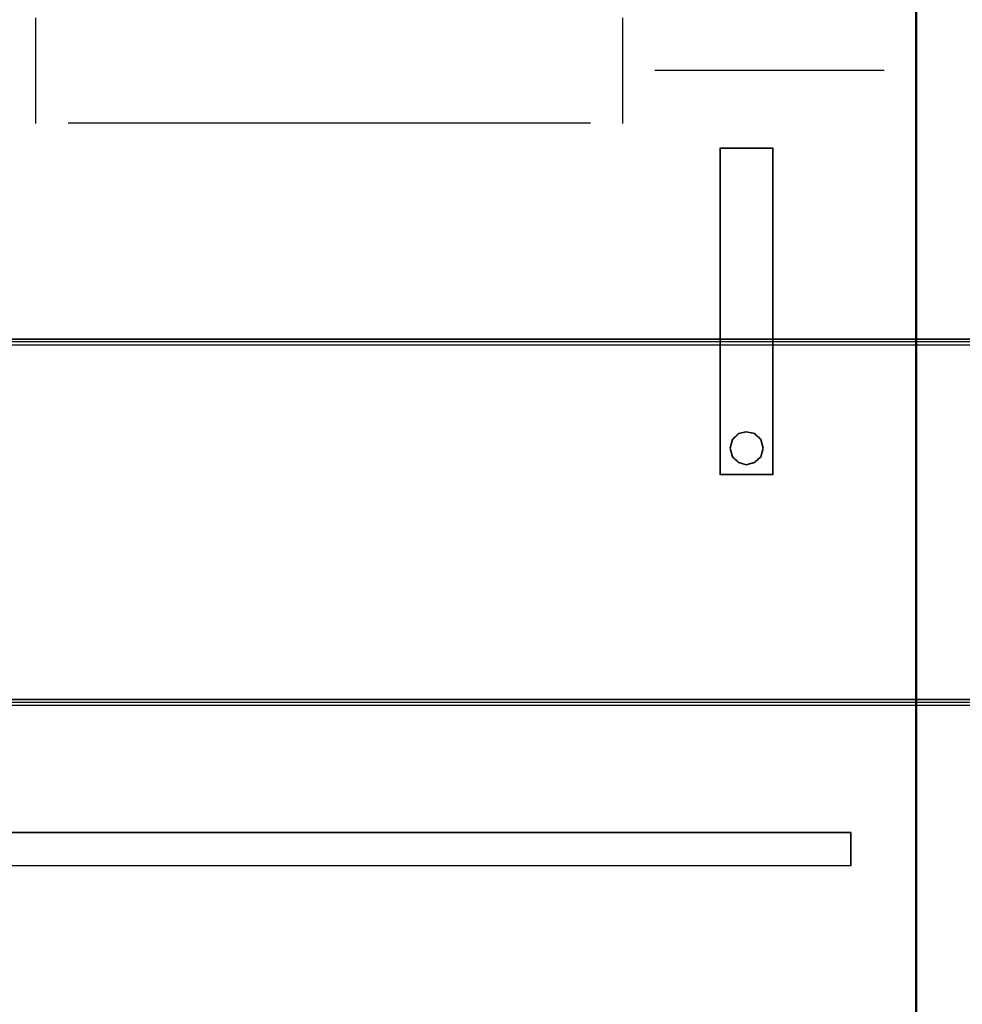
# Model space of a CAD drawing. Header units: millimetres. Extents: x -1290 to 1795, y -4192 to -1311.
# Tile 327 of 656: x 1502.79 to 1505.68, y -3719.23 to -3716.21. Entities that reach past the tile are written whole.
import ezdxf

# ---------------------------------------------------------------- set-up
doc = ezdxf.new("R2010")
doc.units = ezdxf.units.MM
doc.layers.add('30', color=7, linetype='Continuous')
doc.layers.add('45', color=7, linetype='Continuous')
doc.layers.add('Aparatura', color=7, linetype='Continuous', lineweight=13)

# ---------------------------------------------------------------- blocks, each defined once
blk = doc.blocks.new('*U236')
at = {"layer": '45', "color": 7}
for points in [[(657.373614, -383.509255), (675.370522, -383.509255), (675.370522, -383.509255), (693.361587, -383.509255), (693.361587, -383.509255), (693.361587, -466.48895), (693.361587, -466.48895), (675.370522, -466.48895), (675.370522, -466.48895), (657.373614, -466.48895), (657.373614, -466.48895), (639.382549, -466.48895), (639.382549, -466.48895), (639.382549, -383.509255), (639.382549, -383.509255), (657.373614, -383.509255), (657.373614, -383.509255)], [(690.353301, -433.493843), (691.159092, -433.493843), (691.159092, -433.493843), (691.159092, -438.50469), (691.159092, -438.50469), (690.353301, -438.50469), (690.353301, -438.50469), (690.353301, -433.493843), (690.353301, -433.493843)], [(690.358673, -433.499229), (691.15551, -433.499229), (691.15551, -438.501099), (690.358673, -438.501099), (690.358673, -433.499229)], [(652.280576, -443.994898), (652.280576, -444.494007), (692.353453, -444.494007), (692.353453, -443.994898), (652.280576, -443.994898)]]:
    blk.add_lwpolyline(points, close=True, dxfattribs=at)
at = {"layer": '45', "color": 59}
blk.add_lwpolyline([(657.374808, -383.514641), (675.369328, -383.514641), (693.358006, -383.514641), (693.358006, -466.483564), (675.369328, -466.483564), (657.374808, -466.483564), (639.386131, -466.483564), (639.386131, -383.514641), (657.374808, -383.514641)], close=True, dxfattribs=at)
at = {"layer": '45', "color": 7}
for points in [[(679.856531, -431.497404), (679.856531, -433.120408)], [(688.852739, -431.497404), (688.852739, -433.120408)]]:
    blk.add_lwpolyline(points, dxfattribs=at)
at = {"layer": '45', "color": 251}
for points in [[(689.348748, -432.30352), (692.865578, -432.30352)], [(680.357912, -433.109636), (688.362102, -433.109636)]]:
    blk.add_lwpolyline(points, dxfattribs=at)
at = {"layer": '45', "color": 255}
for points in [[(691.014049, -438.096848), (690.978195, -437.965343), (690.882583, -437.869703), (690.751116, -437.845793), (690.631601, -437.869703), (690.535988, -437.965343), (690.500134, -438.096848), (690.535988, -438.228353), (690.631601, -438.318015), (690.751116, -438.35388), (690.882583, -438.318015), (690.978195, -438.228353), (691.014049, -438.096848)], [(691.008677, -438.096911), (690.973572, -437.968194), (690.879959, -437.874582), (690.751241, -437.851179), (690.634224, -437.874582), (690.540611, -437.968194), (690.505506, -438.096911), (690.540611, -438.225628), (690.634224, -438.313389), (690.751241, -438.348494), (690.879959, -438.313389), (690.973572, -438.225628), (691.008677, -438.096911)]]:
    blk.add_lwpolyline(points, close=True, dxfattribs=at)
at = {"layer": '45', "color": 1}
blk.add_lwpolyline([(652.275204, -443.989512), (652.275204, -444.497598), (652.275204, -444.497598), (692.357034, -444.497598), (692.357034, -444.497598), (692.357034, -443.989512), (692.357034, -443.989512), (652.275204, -443.989512), (652.275204, -443.989512)], close=True, dxfattribs=at)
blk = doc.blocks.new('*U238')
at = {"layer": '45', "color": 7}
for points in [[(693.350843, -383.516436), (711.352212, -383.516436), (711.352212, -383.516436), (711.352212, -466.476382), (711.352212, -466.476382), (693.350843, -466.476382), (693.350843, -466.476382), (693.350843, -383.516436), (693.350843, -383.516436)], [(693.356215, -383.520027), (711.34684, -383.520027), (711.34684, -466.470996), (693.356215, -466.470996), (693.356215, -383.520027)]]:
    blk.add_lwpolyline(points, close=True, dxfattribs=at)
blk = doc.blocks.new('*U241')
at = {"layer": '30', "color": 7}
for points in [[(764.797637, -562.409592), (117.203183, -562.409592), (117.203183, -563.929167), (117.203183, -584.997873), (117.203183, -586.476379), (764.797637, -586.476379), (764.797637, -584.997873), (764.797637, -563.929167), (764.797637, -562.409592)], [(117.203183, -586.390201), (764.797637, -586.390201), (117.203183, -586.390201)], [(764.797637, -586.390201), (117.203183, -586.390201), (117.203183, -587.886334), (117.203183, -589.465585), (117.203183, -592.000698), (764.797637, -592.000698), (764.797637, -589.465585), (764.797637, -587.886334), (764.797637, -586.390201)], [(764.754661, -586.431495), (117.246158, -586.431495), (117.246158, -587.905125), (117.246158, -589.460624), (117.246158, -591.957609), (764.754661, -591.957609), (764.754661, -589.460624), (764.754661, -587.905125), (764.754661, -586.431495)], [(117.203183, -591.914521), (764.797637, -591.914521), (117.203183, -591.914521)]]:
    blk.add_lwpolyline(points, close=True, dxfattribs=at)

msp = doc.modelspace()

# ---------------------------------------------------------------- block references
at = {"layer": 'Aparatura', "color": 7, "lineweight": 13, "xscale": 0.2, "yscale": 0.2, "zscale": 0.2}
for name, p in [('*U236', (1366.8706, -3629.9031)), ('*U238', (1366.8706, -3629.9031)), ('*U241', (1388.9844, -3599.9102))]:
    msp.add_blockref(name, p, dxfattribs=at)

doc.saveas('drawing.dxf')
